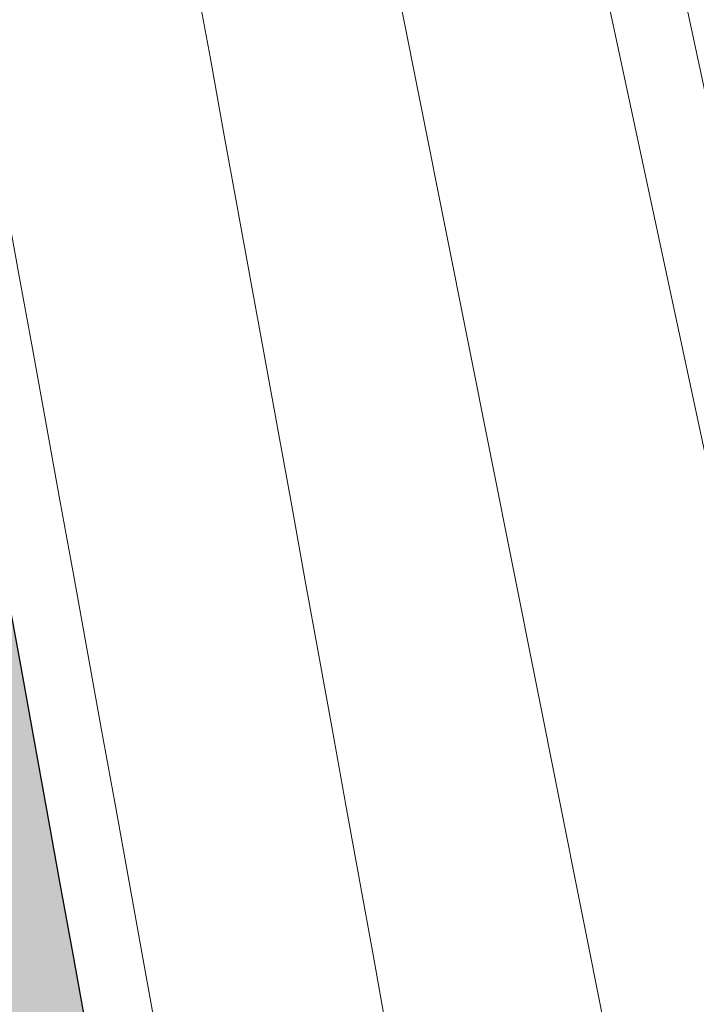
# Model space of a CAD drawing. Extents: x 98477 to 100410, y 398052 to 398969.
# Tile 328 of 374: x 98853.27 to 98857.74, y 398394.14 to 398400.65. Entities that reach past the tile are written whole.
import ezdxf

# ---------------------------------------------------------------- set-up
doc = ezdxf.new("R2010")
doc.units = 0
doc.linetypes.add('AL-NUTSTRACE', pattern=[17, 5, -3.5, 0, -3.5, 5])
for name, color, linetype, lineweight in [('N-GW-hoogtelijn laagte NAP +7.00', 100, 'AL-HOOGTELIJN +7.00', 18), ('N-GW-hoogtelijn laagte NAP +7.50', 90, 'AL-HOOGTELIJN +7.50', 18), ('N-GW-hoogtelijn laagte NAP +8.00', 80, 'AL-HOOGTELIJN +8.00', 18), ('N-GW-hoogtelijn laagte NAP +8.50', 70, 'AL-HOOGTELIJN +8.50', 18), ('N-KO-kantverharding', 2, 'Continuous', 25), ("N-VH-arcering 'MAT' grijs 251", 251, 'Continuous', 18), ('N-VH-arcering printbeton', 8, 'Continuous', 9), ('X-AL-hoogtelijn - Niv 1', 1, 'AL-HOOGTELIJN', 18), ('X-AL-nutstrace VERWERKT', 252, 'AL-NUTSTRACE', 18)]:
    doc.layers.add(name, color=color, linetype=linetype, lineweight=lineweight)
doc.layers.add('X-AL-contourlijnen', color=30, linetype='Continuous', plot=False)
doc.styles.get("Standard").update_dxf_attribs({"font": 'txt.shx'})
doc.linetypes.add('AL-HOOGTELIJN', pattern='A,10,-1.5,["H",Standard,S=0.9,R=0,X=-0.3,Y=-0.45],-1.5,30', length=43)
doc.linetypes.add('AL-HOOGTELIJN +7.00', pattern='A,7.5,-1.5,["+7.00",Standard,S=0.9,R=0,X=-0.3,Y=-0.45],-4.5,22.5', length=36)
doc.linetypes.add('AL-HOOGTELIJN +7.50', pattern='A,7.5,-1.5,["+7.50",Standard,S=0.9,R=0,X=-0.3,Y=-0.45],-4.5,22.5', length=36)
doc.linetypes.add('AL-HOOGTELIJN +8.00', pattern='A,7.5,-1.5,["+8.00",Standard,S=0.9,R=0,X=-0.3,Y=-0.45],-4.5,22.5', length=36)
doc.linetypes.add('AL-HOOGTELIJN +8.50', pattern='A,7.5,-1.5,["+8.50",Standard,S=0.9,R=0,X=-0.3,Y=-0.45],-4.5,22.5', length=36)

msp = doc.modelspace()

# ---------------------------------------------------------------- hatches: boundary and pattern name
at = {"layer": "N-VH-arcering 'MAT' grijs 251"}
h = msp.add_hatch(color=256, dxfattribs=at)
h.dxf.hatch_style = 1
edge = h.paths.add_edge_path()
edge.add_line((98801.70985258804, 398275.5025756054), (98759.07881222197, 398269.5111736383))
edge.add_arc((98758.55691309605, 398273.2246788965), 3.749999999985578, 188.0000000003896, 277.9999999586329, ccw=False)
edge.add_line((98754.84340783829, 398272.7027797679), (98754.7320693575, 398273.4949942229))
edge.add_arc((98759.43584268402, 398274.1560664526), 4.75000000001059, 98.00000000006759, 188.0000000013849, ccw=False)
edge.add_line((98758.77477045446, 398278.859839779), (98802.64364589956, 398285.0252081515))
edge.add_arc((98800.79960231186, 398298.1462600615), 13.24999999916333, 278.0000000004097, 315.3695932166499)
edge.add_arc((98814.32101528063, 398284.7981743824), 5.750000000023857, 97.99999999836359, 135.3695932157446, ccw=False)
edge.add_line((98813.52076995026, 398290.4922157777), (98817.94515990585, 398291.114023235))
edge.add_arc((98818.74540523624, 398285.4199818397), 5.750000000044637, 8.00000000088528, 97.99999999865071, ccw=False)
edge.add_line((98824.43944663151, 398286.2202271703), (98832.12180180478, 398231.5574297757))
edge.add_arc((98824.4472242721, 398230.4788382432), 7.74999999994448, -36.90337989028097, 8.000000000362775, ccw=False)
edge.add_line((98830.64450586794, 398225.8252159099), (98822.02531955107, 398214.3469478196))
edge.add_arc((98828.62242576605, 398209.3930917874), 8.249999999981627, 143.0966201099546, 188.000000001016)
edge.add_line((98820.45271419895, 398208.2449137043), (98820.95212056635, 398204.6914527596))
edge.add_line((98820.95212056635, 398204.6914527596), (98824.98814049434, 398175.9736787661))
edge.add_line((98824.98814049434, 398175.9736787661), (98826.34507822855, 398166.3185650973))
edge.add_arc((98829.56344945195, 398166.7708776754), 3.249999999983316, 187.9999999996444, 277.9999999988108)
edge.add_line((98830.01576203, 398163.552506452), (98845.49611657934, 398165.7281284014))
edge.add_line((98845.49611657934, 398165.7281284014), (98850.05134969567, 398166.3683246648))
edge.add_line((98850.05134969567, 398166.3683246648), (98871.26042709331, 398169.349066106))
edge.add_line((98871.26042709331, 398169.349066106), (98879.77673248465, 398170.5459547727))
edge.add_line((98879.77673248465, 398170.5459547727), (98895.91810200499, 398172.8144763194))
edge.add_line((98895.91810200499, 398172.8144763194), (98895.01347684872, 398179.2512187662))
edge.add_line((98895.01347684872, 398179.2512187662), (98835.84495974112, 398170.9356259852))
edge.add_arc((98835.18388751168, 398175.6393993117), 4.749999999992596, 188.0000000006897, 277.9999999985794, ccw=False)
edge.add_line((98830.48011418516, 398174.9783270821), (98825.97718274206, 398207.0183491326))
edge.add_arc((98833.65176027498, 398208.096940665), 7.750000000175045, 143.0966201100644, 188.0000000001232, ccw=False)
edge.add_line((98827.4544786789, 398212.7505629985), (98836.07366499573, 398224.2288310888))
edge.add_arc((98829.47655878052, 398229.1826871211), 8.250000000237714, 323.096620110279, 367.9999999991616)
edge.add_line((98837.64627034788, 398230.3308652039), (98837.34238794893, 398232.4931008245))
edge.add_line((98837.34238794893, 398232.4931008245), (98837.34238780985, 398232.493100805))
edge.add_line((98837.34238780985, 398232.493100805), (98829.68786739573, 398286.9578446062))
edge.add_arc((98835.38190879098, 398287.7580899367), 5.749999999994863, 97.99999999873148, 188.0000000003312, ccw=False)
edge.add_line((98834.58166346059, 398293.452131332), (98882.50500414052, 398300.1873176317))
edge.add_arc((98883.61838894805, 398292.2651730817), 8.000000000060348, 11.632034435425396, 97.9999999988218, ccw=False)
edge.add_line((98891.45409032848, 398293.8781776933), (98890.9995, 398296.0865))
edge.add_line((98890.9995, 398296.0865), (98889.023, 398305.688))
edge.add_line((98889.023, 398305.688), (98888.557, 398307.974))
edge.add_line((98888.557, 398307.974), (98887.38477368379, 398314.7597044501))
edge.add_arc((98879.50153614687, 398313.3978799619), 8.00000000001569, -82.00000000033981, 9.801079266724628, ccw=False)
edge.add_line((98880.6149209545, 398305.475735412), (98872.94460748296, 398304.3977431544))
edge.add_arc((98872.42270835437, 398308.1112484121), 3.749999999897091, 189.4265010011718, 278.00000000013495, ccw=False)
edge.add_arc((92946.7354543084, 397324.3039467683), 6003.049999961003, 9.42650100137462, 10.61166010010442)
edge.add_line((98847.1206531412, 398429.7738954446), (98842.31285519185, 398429.0982035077))
edge.add_arc((92946.7354539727, 397324.3039467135), 5998.200000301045, 9.428546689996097, 10.613773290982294, ccw=False)
edge.add_arc((98860.08948650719, 398306.4687901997), 3.840166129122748, -81.43407539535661, 6.657381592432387, ccw=False)
edge.add_line((98860.66146879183, 398302.6714605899), (98847.18483033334, 398300.7774425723))
edge.add_line((98847.18483033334, 398300.7774425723), (98842.62959721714, 398300.1372463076))
edge.add_line((98842.62959721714, 398300.1372463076), (98820.15051205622, 398296.9780169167))
edge.add_arc((98819.35026672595, 398302.672058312), 5.749999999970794, 187.9999999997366, 277.99999999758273, ccw=False)
edge.add_line((98813.65622533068, 398301.8718129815), (98812.30624625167, 398311.4774132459))
edge.add_line((98812.30624625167, 398311.4774132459), (98811.1093575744, 398319.9937186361))
edge.add_line((98811.1093575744, 398319.9937186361), (98809.24443803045, 398333.2633107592))
edge.add_line((98809.24443803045, 398333.2633107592), (98808.67382831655, 398337.3234098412))
edge.add_line((98808.67382831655, 398337.3234098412), (98807.71353391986, 398344.1562595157))
edge.add_line((98807.71353391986, 398344.1562595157), (98807.70657526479, 398344.2057729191))
edge.add_line((98807.70657526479, 398344.2057729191), (98811.66764753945, 398344.7624653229))
edge.add_line((98811.66764753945, 398344.7624653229), (98829.49247277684, 398347.2675811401))
edge.add_line((98829.49247277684, 398347.2675811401), (98831.96814294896, 398347.6155138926))
edge.add_line((98831.96814294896, 398347.6155138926), (98831.06351779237, 398354.0522563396))
edge.add_line((98831.06351779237, 398354.0522563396), (98828.58784762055, 398353.704323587))
edge.add_line((98828.58784762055, 398353.704323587), (98810.76302238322, 398351.1992077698))
edge.add_line((98810.76302238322, 398351.1992077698), (98806.80195010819, 398350.6425153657))
edge.add_line((98806.80195010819, 398350.6425153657), (98806.79499145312, 398350.6920287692))
edge.add_line((98806.79499145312, 398350.6920287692), (98805.14616655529, 398362.4240275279))
edge.add_line((98805.14616655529, 398362.4240275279), (98805.04836903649, 398363.119893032))
edge.add_line((98805.04836903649, 398363.119893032), (98803.99065346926, 398370.6459303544))
edge.add_line((98803.99065346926, 398370.6459303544), (98802.48758397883, 398381.3408254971))
edge.add_line((98802.48758397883, 398381.3408254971), (98801.4298684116, 398388.8668628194))
edge.add_line((98801.4298684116, 398388.8668628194), (98799.92679892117, 398399.561757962))
edge.add_line((98799.92679892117, 398399.561757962), (98798.86908335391, 398407.0877952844))
edge.add_line((98798.86908335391, 398407.0877952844), (98797.36601386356, 398417.7826904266))
edge.add_line((98797.36601386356, 398417.7826904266), (98796.79540414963, 398421.8427895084))
edge.add_line((98796.79540414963, 398421.8427895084), (98795.88382033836, 398428.3290453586))
edge.add_line((98795.88382033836, 398428.3290453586), (98795.87686168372, 398428.3785587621))
edge.add_line((98795.87686168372, 398428.3785587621), (98799.83793395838, 398428.9352511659))
edge.add_line((98799.83793395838, 398428.9352511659), (98817.66275919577, 398431.4403669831))
edge.add_line((98817.66275919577, 398431.4403669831), (98820.13842936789, 398431.7882997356))
edge.add_line((98820.13842936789, 398431.7882997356), (98819.2338042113, 398438.2250421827))
edge.add_line((98819.2338042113, 398438.2250421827), (98816.75813403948, 398437.87710943))
edge.add_line((98816.75813403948, 398437.87710943), (98798.93330880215, 398435.3719936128))
edge.add_line((98798.93330880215, 398435.3719936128), (98794.9722365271, 398434.8153012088))
edge.add_line((98794.9722365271, 398434.8153012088), (98794.96527787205, 398434.8648146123))
edge.add_line((98794.96527787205, 398434.8648146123), (98793.37870452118, 398446.1538705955))
edge.add_line((98793.37870452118, 398446.1538705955), (98792.73850825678, 398450.7091037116))
edge.add_line((98792.73850825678, 398450.7091037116), (98789.33816684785, 398474.9037900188))
edge.add_line((98789.33816684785, 398474.9037900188), (98783.89169246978, 398474.1383379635))
edge.add_line((98783.89169246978, 398474.1383379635), (98786.76317609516, 398453.7066703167))
edge.add_arc((98782.05940276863, 398453.0455980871), 4.750000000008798, -82.0000000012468, 7.999999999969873, ccw=False)
edge.add_line((98782.72047499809, 398448.3418247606), (98773.11487473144, 398446.9918456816))
edge.add_line((98773.11487473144, 398446.9918456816), (98764.5985693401, 398445.7949570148))
edge.add_line((98764.5985693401, 398445.7949570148), (98743.40683266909, 398442.8166526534))
edge.add_line((98743.40683266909, 398442.8166526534), (98734.89052727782, 398441.6197639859))
edge.add_line((98734.89052727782, 398441.6197639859), (98611.80020633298, 398424.3205475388))
edge.add_line((98611.80020633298, 398424.3205475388), (98607.65702311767, 398453.8008279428))
edge.add_arc((98611.6373665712, 398454.1216500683), 3.993251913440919, 101.39182936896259, 184.6081706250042, ccw=False)
edge.add_line((98610.84862924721, 398458.0362323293), (98611.83889731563, 398458.1754054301))
edge.add_line((98611.83889731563, 398458.1754054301), (98639.5664032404, 398462.0722522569))
edge.add_line((98639.5664032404, 398462.0722522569), (98641.54693937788, 398462.3505984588))
edge.add_line((98641.54693937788, 398462.3505984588), (98659.37176461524, 398464.8557142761))
edge.add_line((98659.37176461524, 398464.8557142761), (98661.84743478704, 398465.2036470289))
edge.add_line((98661.84743478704, 398465.2036470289), (98660.94280963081, 398471.6403894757))
edge.add_line((98660.94280963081, 398471.6403894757), (98649.90132066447, 398470.0886093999))
edge.add_line((98649.90132066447, 398470.0886093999), (98624.64948491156, 398466.5396953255))
edge.add_line((98624.64948491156, 398466.5396953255), (98622.66894877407, 398466.2613491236))
edge.add_line((98622.66894877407, 398466.2613491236), (98604.84412353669, 398463.7562333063))
edge.add_line((98604.84412353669, 398463.7562333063), (98602.86358739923, 398463.4778871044))
edge.add_line((98602.86358739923, 398463.4778871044), (98594.9414428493, 398462.3645022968))
edge.add_line((98594.9414428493, 398462.3645022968), (98576.27488975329, 398459.7410893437))
edge.add_line((98576.27488975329, 398459.7410893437), (98577.17951490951, 398453.3043468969))
edge.add_line((98577.17951490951, 398453.3043468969), (98578.1697829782, 398453.4435199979))
edge.add_line((98578.1697829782, 398453.4435199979), (98598.47059208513, 398456.2943364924))
edge.add_arc((98598.79151287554, 398452.3139562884), 3.993296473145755, 11.424909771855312, 94.60953932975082, ccw=False)
edge.add_line((98602.70568277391, 398453.1049624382), (98606.84886598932, 398423.6246820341))
edge.add_line((98606.84886598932, 398423.6246820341), (98548.81915716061, 398415.4691383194))
edge.add_arc((98548.15808493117, 398420.172911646), 4.750000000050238, 188.0000000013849, 277.99999999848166, ccw=False)
edge.add_line((98543.45431160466, 398419.5118394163), (98539.76818545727, 398445.7399897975))
edge.add_line((98539.76818545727, 398445.7399897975), (98538.97597100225, 398445.6286513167))
edge.add_line((98538.97597100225, 398445.6286513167), (98538.73241807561, 398447.361620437))
edge.add_line((98538.73241807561, 398447.361620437), (98534.77134580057, 398446.8049280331))
edge.add_line((98534.77134580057, 398446.8049280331), (98536.52992450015, 398434.2919904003))
edge.add_line((98536.52992450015, 398434.2919904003), (98537.17012076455, 398429.7367572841))
edge.add_line((98537.17012076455, 398429.7367572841), (98538.39484405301, 398421.0223982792))
edge.add_line((98538.39484405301, 398421.0223982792), (98539.03504031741, 398416.467165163))
edge.add_line((98539.03504031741, 398416.467165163), (98541.02521566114, 398402.30633178))
edge.add_line((98541.02521566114, 398402.30633178), (98541.66541192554, 398397.7510986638))
edge.add_line((98541.66541192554, 398397.7510986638), (98543.65558726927, 398383.5902652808))
edge.add_line((98543.65558726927, 398383.5902652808), (98544.29578353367, 398379.0350321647))
edge.add_line((98544.29578353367, 398379.0350321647), (98545.60401068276, 398369.7265123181))
edge.add_arc((98543.87104156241, 398369.4829593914), 1.750000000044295, -82.00000000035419, 7.99999999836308, ccw=False)
edge.add_line((98544.11459448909, 398367.7499902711), (98522.47723718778, 398364.7090580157))
edge.add_line((98522.47723718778, 398364.7090580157), (98523.21485462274, 398359.4606372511))
edge.add_line((98523.21485462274, 398359.4606372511), (98545.05026553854, 398362.5294041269))
edge.add_line((98545.05026553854, 398362.5294041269), (98549.60549865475, 398363.1696003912))
edge.add_line((98549.60549865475, 398363.1696003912), (98564.16243926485, 398365.2154449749))
edge.add_arc((98564.82351149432, 398360.5116716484), 4.749999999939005, 8.000000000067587, 97.99999999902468, ccw=False)
edge.add_line((98569.5272848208, 398361.172743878), (98576.49985717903, 398311.5603136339))
edge.add_arc((98571.7960838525, 398310.8992414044), 4.749999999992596, -82.0000000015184, 7.999999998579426, ccw=False)
edge.add_line((98572.45715608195, 398306.1954680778), (98563.84182388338, 398304.9846620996))
edge.add_line((98563.84182388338, 398304.9846620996), (98559.28659076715, 398304.3444658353))
edge.add_line((98559.28659076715, 398304.3444658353), (98541.0161448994, 398301.7767221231))
edge.add_line((98541.0161448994, 398301.7767221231), (98541.7537623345, 398296.5283013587))
edge.add_line((98541.7537623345, 398296.5283013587), (98553.88454617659, 398298.2331718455))
edge.add_arc((98554.12809910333, 398296.5002027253), 1.749999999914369, 7.999999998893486, 98.0000000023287, ccw=False)
edge.add_line((98555.86106822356, 398296.7437556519), (98557.35022040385, 398286.1478873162))
edge.add_line((98557.35022040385, 398286.1478873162), (98557.99041666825, 398281.5926542))
edge.add_line((98557.99041666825, 398281.5926542), (98560.13368242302, 398266.3425259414))
edge.add_line((98560.13368242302, 398266.3425259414), (98560.77387868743, 398261.7872928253))
edge.add_line((98560.77387868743, 398261.7872928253), (98562.9171444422, 398246.5371645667))
edge.add_line((98562.9171444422, 398246.5371645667), (98563.5573407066, 398241.9819314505))
edge.add_line((98563.5573407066, 398241.9819314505), (98565.70060646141, 398226.7318031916))
edge.add_line((98565.70060646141, 398226.7318031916), (98566.34080272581, 398222.1765700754))
edge.add_line((98566.34080272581, 398222.1765700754), (98567.56552601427, 398213.4622110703))
edge.add_line((98567.56552601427, 398213.4622110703), (98568.20572227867, 398208.9069779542))
edge.add_line((98568.20572227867, 398208.9069779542), (98576.53105717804, 398149.6691420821))
edge.add_line((98576.53105717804, 398149.6691420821), (98576.55610833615, 398149.4908938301))
edge.add_line((98576.55610833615, 398149.4908938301), (98535.4599834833, 398143.7152101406))
edge.add_line((98535.4599834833, 398143.7152101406), (98536.3465161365, 398137.4072025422))
edge.add_line((98536.3465161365, 398137.4072025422), (98537.33678420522, 398137.5463756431))
edge.add_line((98537.33678420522, 398137.5463756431), (98577.44264098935, 398143.1828862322))
edge.add_line((98577.44264098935, 398143.1828862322), (98578.76478544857, 398133.7753395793))
edge.add_line((98578.76478544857, 398133.7753395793), (98538.65892866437, 398128.1388289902))
edge.add_line((98538.65892866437, 398128.1388289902), (98537.66866059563, 398127.9996558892))
edge.add_line((98537.66866059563, 398127.9996558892), (98538.57328575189, 398121.5629134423))
edge.add_line((98538.57328575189, 398121.5629134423), (98579.66941060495, 398127.3385971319))
edge.add_line((98579.66941060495, 398127.3385971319), (98579.67636925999, 398127.2890837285))
edge.add_line((98579.67636925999, 398127.2890837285), (98580.7660946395, 398119.5352847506))
edge.add_line((98580.7660946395, 398119.5352847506), (98582.57534495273, 398106.6617998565))
edge.add_line((98582.57534495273, 398106.6617998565), (98583.06245080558, 398103.1958616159))
edge.add_line((98583.06245080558, 398103.1958616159), (98584.87170111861, 398090.3223767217))
edge.add_line((98584.87170111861, 398090.3223767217), (98585.35880697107, 398086.8564384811))
edge.add_line((98585.35880697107, 398086.8564384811), (98587.16805728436, 398073.9829535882))
edge.add_line((98587.16805728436, 398073.9829535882), (98588.14928671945, 398067.0011433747))
edge.add_arc((98585.92118356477, 398066.6880038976), 2.249999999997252, -71.05267843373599, 7.999999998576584, ccw=False)
edge.add_line((98586.6517556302, 398064.5599145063), (98587.08769329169, 398064.7095716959))
edge.add_line((98587.08769329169, 398064.7095716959), (98595.76511800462, 398067.6885274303))
edge.add_line((98595.76511800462, 398067.6885274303), (98596.09256923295, 398067.8009412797))
edge.add_arc((98595.36199716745, 398069.9290306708), 2.249999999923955, 187.9999999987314, 288.947321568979, ccw=False)
edge.add_line((98593.13389401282, 398069.6158911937), (98582.46560133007, 398145.5247379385))
edge.add_arc((98587.16937465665, 398146.1858101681), 4.750000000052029, 98.00000000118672, 187.9999999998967, ccw=False)
edge.add_line((98586.50830242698, 398150.8895834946), (98609.06670264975, 398154.0599598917))
edge.add_line((98609.06670264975, 398154.0599598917), (98621.30783352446, 398156.2004915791))
edge.add_line((98621.30783352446, 398156.2004915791), (98618.71337939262, 398174.6609919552))
edge.add_line((98618.71337939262, 398174.6609919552), (98600.88855415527, 398172.155876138))
edge.add_line((98600.88855415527, 398172.155876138), (98602.70587460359, 398159.2249692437))
edge.add_line((98602.70587460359, 398159.2249692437), (98585.67326382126, 398156.8311919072))
edge.add_arc((98585.08617653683, 398161.633146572), 4.837710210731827, 189.0296070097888, 276.97039299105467, ccw=False)
edge.add_line((98580.30841826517, 398160.8738930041), (98573.6350680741, 398208.3572469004))
edge.add_line((98573.6350680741, 398208.3572469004), (98572.71652560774, 398214.8930161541))
edge.add_line((98572.71652560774, 398214.8930161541), (98570.01656744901, 398234.1042166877))
edge.add_line((98570.01656744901, 398234.1042166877), (98569.09802498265, 398240.6399859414))
edge.add_line((98569.09802498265, 398240.6399859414), (98568.63179509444, 398243.9573839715))
edge.add_line((98568.63179509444, 398243.9573839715), (98568.16556520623, 398247.2747820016))
edge.add_arc((98572.86933853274, 398247.9358542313), 4.74999999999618, 98.00000000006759, 188.0000000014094, ccw=False)
edge.add_line((98572.20826630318, 398252.6396275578), (98597.85620928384, 398256.2442108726))
edge.add_line((98597.85620928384, 398256.2442108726), (98604.39197853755, 398257.1627533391))
edge.add_line((98604.39197853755, 398257.1627533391), (98619.64210679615, 398259.3060190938))
edge.add_line((98619.64210679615, 398259.3060190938), (98626.17787604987, 398260.2245615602))
edge.add_line((98626.17787604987, 398260.2245615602), (98639.44746817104, 398262.089481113))
edge.add_line((98639.44746817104, 398262.089481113), (98639.4969815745, 398262.096439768))
edge.add_line((98639.4969815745, 398262.096439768), (98640.05367397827, 398258.1353674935))
edge.add_line((98640.05367397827, 398258.1353674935), (98641.8629242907, 398245.2618825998))
edge.add_line((98641.8629242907, 398245.2618825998), (98642.14127049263, 398243.2813464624))
edge.add_line((98642.14127049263, 398243.2813464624), (98643.25465530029, 398235.3592019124))
edge.add_line((98643.25465530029, 398235.3592019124), (98644.5767997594, 398225.9516552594))
edge.add_line((98644.5767997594, 398225.9516552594), (98646.03811731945, 398215.5538405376))
edge.add_line((98646.03811731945, 398215.5538405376), (98646.38605007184, 398213.0781703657))
edge.add_line((98646.38605007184, 398213.0781703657), (98652.82279251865, 398213.9827955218))
edge.add_line((98652.82279251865, 398213.9827955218), (98652.47485976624, 398216.4584656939))
edge.add_line((98652.47485976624, 398216.4584656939), (98651.70940771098, 398221.904940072))
edge.add_line((98651.70940771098, 398221.904940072), (98651.43106150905, 398223.8854762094))
edge.add_line((98651.43106150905, 398223.8854762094), (98649.62181119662, 398236.758961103))
edge.add_line((98649.62181119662, 398236.758961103), (98649.34346499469, 398238.7394972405))
edge.add_line((98649.34346499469, 398238.7394972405), (98646.49041642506, 398259.0399926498))
edge.add_line((98646.49041642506, 398259.0399926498), (98645.93372402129, 398263.0010649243))
edge.add_line((98645.93372402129, 398263.0010649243), (98645.98323742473, 398263.0080235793))
edge.add_line((98645.98323742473, 398263.0080235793), (98654.39783815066, 398264.1906185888))
edge.add_line((98654.39783815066, 398264.1906185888), (98722.62535253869, 398273.7793704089))
edge.add_line((98722.62535253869, 398273.7793704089), (98731.14165792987, 398274.9762590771))
edge.add_line((98731.14165792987, 398274.9762590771), (98743.97026282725, 398276.7792019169))
edge.add_arc((98744.55735011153, 398271.9772472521), 4.837710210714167, 9.02960700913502, 96.9703929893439, ccw=False)
edge.add_line((98749.33510838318, 398272.73650082), (98750.7268393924, 398262.8338201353))
edge.add_line((98750.7268393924, 398262.8338201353), (98752.41029510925, 398263.0704144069))
edge.add_line((98752.41029510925, 398263.0704144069), (98756.96552822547, 398263.7106106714))
edge.add_line((98756.96552822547, 398263.7106106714), (98772.21565648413, 398265.8538764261))
edge.add_line((98772.21565648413, 398265.8538764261), (98776.77088960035, 398266.4940726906))
edge.add_line((98776.77088960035, 398266.4940726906), (98795.98209013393, 398269.1940308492))
edge.add_line((98795.98209013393, 398269.1940308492), (98800.53732325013, 398269.8342271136))
edge.add_line((98800.53732325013, 398269.8342271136), (98802.46834598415, 398270.1056146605))
edge.add_line((98802.46834598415, 398270.1056146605), (98801.70985258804, 398275.5025756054))
edge = h.paths.add_edge_path(flags=16)
edge.add_line((98744.0622075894, 398333.4636472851), (98751.98435213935, 398334.5770320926))
edge.add_line((98751.98435213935, 398334.5770320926), (98753.96600319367, 398334.8555349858))
edge.add_line((98753.96600319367, 398334.8555349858), (98764.36270300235, 398336.316695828))
edge.add_line((98764.36270300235, 398336.316695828), (98764.36270299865, 398336.3166958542))
edge.add_line((98764.36270299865, 398336.3166958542), (98766.34323913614, 398336.5950420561))
edge.add_line((98766.34323913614, 398336.5950420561), (98774.26538368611, 398337.7084268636))
edge.add_line((98774.26538368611, 398337.7084268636), (98774.24729118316, 398337.8371617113))
edge.add_line((98774.24729118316, 398337.8371617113), (98802.48973650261, 398341.8063785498))
edge.add_line((98802.48973650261, 398341.8063785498), (98803.0185942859, 398338.0433598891))
edge.add_line((98803.0185942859, 398338.0433598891), (98808.47417984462, 398299.2248515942))
edge.add_arc((98800.79960231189, 398298.1462600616), 7.750000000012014, -82.00000000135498, 8.000000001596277, ccw=False)
edge.add_line((98801.87819384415, 398290.4716825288), (98771.96746476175, 398286.2680036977))
edge.add_line((98771.96746476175, 398286.2680036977), (98767.41223164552, 398285.6278074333))
edge.add_line((98767.41223164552, 398285.6278074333), (98755.13290759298, 398283.9020609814))
edge.add_line((98755.13290759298, 398283.9020609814), (98746.61660220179, 398282.7051723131))
edge.add_line((98746.61660220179, 398282.7051723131), (98730.37620587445, 398280.4227334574))
edge.add_line((98730.37620587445, 398280.4227334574), (98721.85990048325, 398279.2258447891))
edge.add_line((98721.85990048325, 398279.2258447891), (98654.3282516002, 398269.7348904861))
edge.add_arc((98653.66717937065, 398274.4386638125), 4.749999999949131, 187.9999999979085, 277.9999999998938, ccw=False)
edge.add_line((98648.96340604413, 398273.7775915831), (98644.1340994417, 398308.1398935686))
edge.add_line((98644.1340994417, 398308.1398935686), (98642.93721077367, 398316.6561989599))
edge.add_line((98642.93721077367, 398316.6561989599), (98640.29988051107, 398335.4217788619))
edge.add_line((98640.29988051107, 398335.4217788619), (98638.12129075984, 398335.1155980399))
edge.add_line((98638.12129075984, 398335.1155980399), (98637.23004949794, 398334.990342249))
edge.add_line((98637.23004949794, 398334.990342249), (98635.05145974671, 398334.6841614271))
edge.add_line((98635.05145974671, 398334.6841614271), (98635.74036659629, 398329.7823344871))
edge.add_line((98635.74036659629, 398329.7823344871), (98636.93725526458, 398321.266029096))
edge.add_line((98636.93725526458, 398321.266029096), (98638.384655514, 398310.967241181))
edge.add_line((98638.384655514, 398310.967241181), (98639.02485177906, 398306.4120080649))
edge.add_line((98639.02485177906, 398306.4120080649), (98641.16811753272, 398291.1618798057))
edge.add_line((98641.16811753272, 398291.1618798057), (98642.36500620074, 398282.6455744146))
edge.add_line((98642.36500620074, 398282.6455744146), (98643.71498527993, 398273.0399741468))
edge.add_arc((98639.01121195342, 398272.3789019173), 4.749999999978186, -82.00000000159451, 7.999999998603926, ccw=False)
edge.add_line((98639.67228418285, 398267.6751285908), (98619.32227537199, 398264.8151213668))
edge.add_line((98619.32227537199, 398264.8151213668), (98614.27190822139, 398264.1053385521))
edge.add_line((98614.27190822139, 398264.1053385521), (98593.92189940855, 398261.2453313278))
edge.add_arc((98593.26082717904, 398265.9491046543), 4.750000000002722, 188.0000000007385, 277.9999999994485, ccw=False)
edge.add_line((98588.55705385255, 398265.2880324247), (98581.77932383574, 398313.5140873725))
edge.add_line((98581.77932383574, 398313.5140873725), (98580.58243516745, 398322.0303927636))
edge.add_line((98580.58243516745, 398322.0303927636), (98575.23122943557, 398360.1062000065))
edge.add_line((98575.23122943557, 398360.1062000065), (98574.59103317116, 398364.6614331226))
edge.add_line((98574.59103317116, 398364.6614331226), (98572.66348572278, 398378.3766458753))
edge.add_line((98572.66348572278, 398378.3766458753), (98571.18825085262, 398388.8734874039))
edge.add_line((98571.18825085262, 398388.8734874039), (98568.51612731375, 398407.8866343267))
edge.add_arc((98573.21990064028, 398408.5477065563), 4.750000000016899, 97.9999999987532, 188.0000000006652, ccw=False)
edge.add_line((98572.55882841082, 398413.2514798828), (98607.11918401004, 398418.1086211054))
edge.add_line((98607.11918401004, 398418.1086211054), (98607.61431804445, 398418.1782076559))
edge.add_line((98607.61431804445, 398418.1782076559), (98611.58353488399, 398389.9357623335))
edge.add_line((98611.58353488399, 398389.9357623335), (98611.454800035, 398389.9176698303))
edge.add_line((98611.454800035, 398389.9176698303), (98613.2640503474, 398377.0441849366))
edge.add_line((98613.2640503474, 398377.0441849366), (98613.33363689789, 398376.5490509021))
edge.add_line((98613.33363689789, 398376.5490509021), (98626.20712179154, 398378.3583012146))
edge.add_line((98626.20712179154, 398378.3583012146), (98628.18765792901, 398378.6366474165))
edge.add_line((98628.18765792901, 398378.6366474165), (98636.10980247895, 398379.7500322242))
edge.add_line((98636.10980247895, 398379.7500322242), (98648.36932117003, 398381.4729952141))
edge.add_line((98648.36932117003, 398381.4729952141), (98647.4646960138, 398387.9097376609))
edge.add_line((98647.4646960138, 398387.9097376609), (98634.59121112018, 398386.1004873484))
edge.add_line((98634.59121112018, 398386.1004873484), (98632.49184281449, 398385.8054403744))
edge.add_line((98632.49184281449, 398385.8054403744), (98619.73719008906, 398384.0128908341))
edge.add_line((98619.73719008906, 398384.0128908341), (98617.50908693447, 398383.6997513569))
edge.add_line((98617.50908693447, 398383.6997513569), (98612.56565838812, 398418.8740731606))
edge.add_line((98612.56565838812, 398418.8740731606), (98613.06079242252, 398418.943659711))
edge.add_line((98613.06079242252, 398418.943659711), (98667.57504960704, 398426.6051389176))
edge.add_line((98667.57504960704, 398426.6051389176), (98722.08930679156, 398434.2666181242))
edge.add_line((98722.08930679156, 398434.2666181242), (98726.14940587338, 398434.8372278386))
edge.add_line((98726.14940587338, 398434.8372278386), (98759.42241298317, 398439.51344403))
edge.add_line((98759.42241298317, 398439.51344403), (98763.48251206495, 398440.084053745))
edge.add_line((98763.48251206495, 398440.084053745), (98783.48592705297, 398442.8953503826))
edge.add_arc((98784.14699928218, 398438.191577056), 4.750000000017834, 8.000000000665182, 97.99999999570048, ccw=False)
edge.add_line((98788.85077260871, 398438.8526492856), (98795.6145853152, 398390.7256211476))
edge.add_arc((98790.91081198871, 398390.064548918), 4.749999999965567, -82.00000000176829, 8.000000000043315, ccw=False)
edge.add_line((98791.57188421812, 398385.3607755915), (98787.36324492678, 398384.7692899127))
edge.add_line((98787.36324492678, 398384.7692899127), (98774.48976003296, 398382.9600396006))
edge.add_line((98774.48976003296, 398382.9600396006), (98766.12199485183, 398381.7840268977))
edge.add_line((98766.12199485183, 398381.7840268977), (98766.07248144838, 398381.7770682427))
edge.add_line((98766.07248144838, 398381.7770682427), (98764.94517930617, 398389.7982395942))
edge.add_line((98764.94517930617, 398389.7982395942), (98762.09213076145, 398410.0987350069))
edge.add_line((98762.09213076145, 398410.0987350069), (98761.95295766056, 398411.0890030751))
edge.add_line((98761.95295766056, 398411.0890030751), (98755.5162152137, 398410.1843779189))
edge.add_line((98755.5162152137, 398410.1843779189), (98755.65538831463, 398409.1941098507))
edge.add_line((98755.65538831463, 398409.1941098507), (98758.50843688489, 398388.893614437))
edge.add_line((98758.50843688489, 398388.893614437), (98759.63573900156, 398380.8724430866))
edge.add_line((98759.63573900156, 398380.8724430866), (98759.5862255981, 398380.8654844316))
edge.add_line((98759.5862255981, 398380.8654844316), (98748.79230364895, 398379.3484976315))
edge.add_line((98748.79230364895, 398379.3484976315), (98744.23707053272, 398378.7083013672))
edge.add_line((98744.23707053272, 398378.7083013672), (98741.31577972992, 398378.2977407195))
edge.add_line((98741.31577972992, 398378.2977407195), (98735.86930535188, 398377.532288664))
edge.add_line((98735.86930535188, 398377.532288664), (98732.94801454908, 398377.1217280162))
edge.add_line((98732.94801454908, 398377.1217280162), (98728.39278143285, 398376.4815317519))
edge.add_line((98728.39278143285, 398376.4815317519), (98718.31915239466, 398375.0657755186))
edge.add_arc((98720.44154218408, 398359.9641874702), 15.25000000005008, 97.9999999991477, 128.0000000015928)
edge.add_line((98711.052704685, 398371.9813514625), (98707.24934533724, 398369.0098414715))
edge.add_line((98707.24934533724, 398369.0098414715), (98710.51235115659, 398364.8333844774))
edge.add_line((98710.51235115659, 398364.8333844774), (98713.62044188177, 398367.261691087))
edge.add_arc((98721.25410813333, 398357.3241039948), 12.53110121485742, 99.37790491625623, 127.53006232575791, ccw=False)
edge.add_line((98719.21222162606, 398369.6877279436), (98728.55711414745, 398371.001066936))
edge.add_line((98728.55711414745, 398371.001066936), (98733.11234726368, 398371.6412632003))
edge.add_line((98733.11234726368, 398371.6412632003), (98743.90626921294, 398373.1582500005))
edge.add_line((98743.90626921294, 398373.1582500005), (98752.42257460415, 398374.3551386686))
edge.add_line((98752.42257460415, 398374.3551386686), (98763.21649655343, 398375.8721254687))
edge.add_line((98763.21649655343, 398375.8721254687), (98767.77172966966, 398376.512321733))
edge.add_line((98767.77172966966, 398376.512321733), (98793.32064568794, 398380.102987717))
edge.add_arc((98793.7681908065, 398376.2908113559), 3.838357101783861, 9.304190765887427, 96.69580920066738, ccw=False)
edge.add_line((98797.55605007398, 398376.9113815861), (98799.60189465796, 398362.3544409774))
edge.add_line((98799.60189465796, 398362.3544409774), (98801.64078058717, 398347.8470137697))
edge.add_line((98801.64078058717, 398347.8470137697), (98801.71036713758, 398347.3518797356))
edge.add_line((98801.71036713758, 398347.3518797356), (98773.46792181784, 398343.3826628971))
edge.add_line((98773.46792181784, 398343.3826628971), (98773.36075853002, 398344.1451693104))
edge.add_line((98773.36075853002, 398344.1451693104), (98770.8850883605, 398343.7972365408))
edge.add_line((98770.8850883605, 398343.7972365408), (98758.01160346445, 398341.9879862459))
edge.add_line((98758.01160346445, 398341.9879862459), (98756.03106732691, 398341.7096400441))
edge.add_line((98756.03106732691, 398341.7096400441), (98743.15758242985, 398339.900389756))
edge.add_line((98743.15758242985, 398339.900389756), (98743.15758243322, 398339.9003897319))
edge.add_line((98743.15758243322, 398339.9003897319), (98742.16731436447, 398339.761216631))
edge.add_line((98742.16731436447, 398339.761216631), (98743.07193952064, 398333.3244741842))
edge.add_line((98743.07193952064, 398333.3244741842), (98744.0622075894, 398333.4636472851))
edge = h.paths.add_edge_path(flags=16)
edge.add_line((98545.99047331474, 398402.9031704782), (98545.73996173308, 398404.6856530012))
edge.add_arc((98550.44373505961, 398405.3467252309), 4.750000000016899, 98.00000000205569, 188.0000000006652, ccw=False)
edge.add_line((98549.78266282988, 398410.0504985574), (98557.70480737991, 398411.1638833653))
edge.add_arc((98558.36587960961, 398406.4601100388), 4.750000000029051, 8.000000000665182, 98.00000000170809, ccw=False)
edge.add_line((98563.06965293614, 398407.1211822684), (98563.35495779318, 398405.0911327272))
edge.add_line((98563.35495779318, 398405.0911327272), (98565.09462155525, 398392.7127818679))
edge.add_line((98565.09462155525, 398392.7127818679), (98565.44255430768, 398390.237111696))
edge.add_line((98565.44255430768, 398390.237111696), (98567.18221806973, 398377.8587608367))
edge.add_line((98567.18221806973, 398377.8587608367), (98567.46752292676, 398375.8287112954))
edge.add_arc((98562.76374960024, 398375.1676390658), 4.749999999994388, -82.00000000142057, 7.9999999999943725, ccw=False)
edge.add_line((98563.42482182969, 398370.4638657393), (98555.50267727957, 398369.3504809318))
edge.add_arc((98554.84160505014, 398374.0542542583), 4.749999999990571, 187.9999999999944, 277.99999999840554, ccw=False)
edge.add_line((98550.13783172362, 398373.3931820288), (98549.88732014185, 398375.1756645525))
edge.add_line((98549.88732014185, 398375.1756645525), (98548.07806982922, 398388.0491494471))
edge.add_line((98548.07806982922, 398388.0491494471), (98547.79972362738, 398390.0296855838))
edge.add_line((98547.79972362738, 398390.0296855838), (98545.99047331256, 398402.9031704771))
edge = h.paths.add_edge_path(flags=16)
edge.add_line((98580.97427237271, 398279.7231952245), (98580.69592617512, 398281.7037313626))
edge.add_line((98580.69592617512, 398281.7037313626), (98579.23460861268, 398292.1015460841))
edge.add_line((98579.23460861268, 398292.1015460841), (98578.55961907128, 398296.9043462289))
edge.add_arc((98573.85584574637, 398296.2432739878), 4.750000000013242, 8.000000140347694, 98.00000000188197)
edge.add_line((98573.19477351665, 398300.9470473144), (98565.5697093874, 398299.8754144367))
edge.add_arc((98566.23078161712, 398295.1716411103), 4.749999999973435, 98.00000000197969, 186.1903587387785)
edge.add_line((98561.5084782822, 398294.6594387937), (98561.50613232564, 398294.659109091))
edge.add_line((98561.50613232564, 398294.659109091), (98563.66331539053, 398279.3099540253))
edge.add_line((98563.66331539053, 398279.3099540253), (98563.94166159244, 398277.329417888))
edge.add_line((98563.94166159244, 398277.329417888), (98566.09884465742, 398261.9802628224))
edge.add_line((98566.09884465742, 398261.9802628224), (98566.10119061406, 398261.980592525))
edge.add_arc((98570.78174201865, 398262.7898752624), 4.749999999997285, 189.8096412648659, 277.9999999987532)
edge.add_line((98571.4428142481, 398258.0861019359), (98579.06787837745, 398259.1577348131))
edge.add_arc((98578.406806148, 398263.8615081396), 4.749999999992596, 277.9999999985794, 367.9999999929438)
edge.add_line((98583.11057947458, 398264.5225803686), (98582.43558993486, 398269.325380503))
edge.add_line((98582.43558993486, 398269.325380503), (98580.97427237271, 398279.7231952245))
edge = h.paths.add_edge_path(flags=16)
edge.add_line((98615.08128089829, 398162.7819088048), (98614.48868373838, 398166.998456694))
edge.add_arc((98612.75571461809, 398166.7549037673), 1.749999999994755, 8.000000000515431, 98.00000000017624)
edge.add_line((98612.51216169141, 398168.4878728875), (98608.55108941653, 398167.9311804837))
edge.add_arc((98608.79464234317, 398166.1982113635), 1.749999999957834, 97.99999999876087, 188.000000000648)
edge.add_line((98607.06167322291, 398165.9546584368), (98607.65427038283, 398161.7381105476))
edge.add_arc((98609.38723950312, 398161.9816634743), 1.749999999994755, 188.0000000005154, 277.999999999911)
edge.add_line((98609.6307924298, 398160.248694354), (98613.59186470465, 398160.8053867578))
edge.add_arc((98613.348311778, 398162.5383558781), 1.749999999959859, 277.9999999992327, 368.0000000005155)
at = {"layer": 'N-VH-arcering printbeton'}
h = msp.add_hatch(dxfattribs=at)
h.set_pattern_fill('CS-PRINTBETON', color=256)
h.set_pattern_definition([(45, (0, 0), (-0.3535533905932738, 0.3535533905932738), []), (45, (0.35, 0), (-0.3535533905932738, 0.3535533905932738), [0.5000000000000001, -0.2])])
edge = h.paths.add_edge_path()
edge.add_line((98810.2397897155, 398338.7552844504), (98834.00622336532, 398342.0954388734))
edge.add_line((98834.00622336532, 398342.0954388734), (98831.50110754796, 398359.9202641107))
edge.add_line((98831.50110754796, 398359.9202641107), (98807.73467389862, 398356.5801096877))
edge.add_line((98807.73467389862, 398356.5801096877), (98798.4100761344, 398422.9280702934))
edge.add_line((98798.4100761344, 398422.9280702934), (98822.1765097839, 398426.2682247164))
edge.add_line((98822.1765097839, 398426.2682247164), (98819.67139396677, 398444.0930499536))
edge.add_line((98819.67139396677, 398444.0930499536), (98795.90496031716, 398440.7528955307))
edge.add_line((98795.90496031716, 398440.7528955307), (98791.07113596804, 398475.1473429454))
edge.add_line((98791.07113596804, 398475.1473429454), (98789.33816684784, 398474.9037900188))
edge.add_line((98789.33816684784, 398474.9037900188), (98792.73850825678, 398450.7091037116))
edge.add_line((98792.73850825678, 398450.7091037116), (98793.37870452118, 398446.1538705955))
edge.add_line((98793.37870452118, 398446.1538705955), (98794.9722365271, 398434.8153012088))
edge.add_line((98794.9722365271, 398434.8153012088), (98796.72501100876, 398435.0616375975))
edge.add_line((98796.72501100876, 398435.0616375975), (98796.08063955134, 398439.6465787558))
edge.add_line((98796.08063955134, 398439.6465787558), (98798.28893734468, 398439.956934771))
edge.add_line((98798.28893734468, 398439.956934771), (98798.23744329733, 398440.3233339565))
edge.add_line((98798.23744329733, 398440.3233339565), (98816.06226853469, 398442.8284497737))
edge.add_line((98816.06226853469, 398442.8284497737), (98816.11376258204, 398442.4620505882))
edge.add_line((98816.11376258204, 398442.4620505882), (98818.22303356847, 398442.7584892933))
edge.add_line((98818.22303356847, 398442.7584892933), (98818.86740502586, 398438.1735481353))
edge.add_line((98818.86740502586, 398438.1735481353), (98819.2338042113, 398438.2250421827))
edge.add_line((98819.2338042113, 398438.2250421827), (98820.13842936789, 398431.7882997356))
edge.add_line((98820.13842936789, 398431.7882997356), (98819.77203018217, 398431.7368056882))
edge.add_line((98819.77203018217, 398431.7368056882), (98820.41640163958, 398427.15186453))
edge.add_line((98820.41640163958, 398427.15186453), (98818.30713065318, 398426.8554258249))
edge.add_line((98818.30713065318, 398426.8554258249), (98818.35862470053, 398426.4890266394))
edge.add_line((98818.35862470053, 398426.4890266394), (98800.53379946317, 398423.9839108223))
edge.add_line((98800.53379946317, 398423.9839108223), (98800.48230541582, 398424.3503100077))
edge.add_line((98800.48230541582, 398424.3503100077), (98798.27400762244, 398424.0399539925))
edge.add_line((98798.27400762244, 398424.0399539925), (98797.629636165, 398428.6248951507))
edge.add_line((98797.629636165, 398428.6248951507), (98795.87686168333, 398428.378558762))
edge.add_line((98795.87686168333, 398428.378558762), (98796.79540414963, 398421.8427895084))
edge.add_line((98796.79540414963, 398421.8427895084), (98797.36601386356, 398417.7826904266))
edge.add_line((98797.36601386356, 398417.7826904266), (98798.86908335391, 398407.0877952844))
edge.add_line((98798.86908335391, 398407.0877952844), (98799.92679892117, 398399.561757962))
edge.add_line((98799.92679892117, 398399.561757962), (98801.4298684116, 398388.8668628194))
edge.add_line((98801.4298684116, 398388.8668628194), (98802.48758397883, 398381.3408254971))
edge.add_line((98802.48758397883, 398381.3408254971), (98803.99065346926, 398370.6459303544))
edge.add_line((98803.99065346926, 398370.6459303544), (98805.04836903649, 398363.119893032))
edge.add_line((98805.04836903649, 398363.119893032), (98805.14616655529, 398362.4240275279))
edge.add_line((98805.14616655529, 398362.4240275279), (98806.80195010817, 398350.6425153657))
edge.add_line((98806.80195010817, 398350.6425153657), (98808.55472458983, 398350.8888517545))
edge.add_line((98808.55472458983, 398350.8888517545), (98807.9103531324, 398355.4737929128))
edge.add_line((98807.9103531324, 398355.4737929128), (98810.11865092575, 398355.784148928))
edge.add_line((98810.11865092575, 398355.784148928), (98810.0671568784, 398356.1505481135))
edge.add_line((98810.0671568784, 398356.1505481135), (98827.89198211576, 398358.6556639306))
edge.add_line((98827.89198211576, 398358.6556639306), (98827.94347616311, 398358.2892647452))
edge.add_line((98827.94347616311, 398358.2892647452), (98830.05274714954, 398358.5857034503))
edge.add_line((98830.05274714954, 398358.5857034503), (98830.69711860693, 398354.0007622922))
edge.add_line((98830.69711860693, 398354.0007622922), (98831.06351779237, 398354.0522563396))
edge.add_line((98831.06351779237, 398354.0522563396), (98831.96814294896, 398347.6155138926))
edge.add_line((98831.96814294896, 398347.6155138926), (98831.60174376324, 398347.5640198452))
edge.add_line((98831.60174376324, 398347.5640198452), (98832.24611522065, 398342.979078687))
edge.add_line((98832.24611522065, 398342.979078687), (98830.13684423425, 398342.6826399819))
edge.add_line((98830.13684423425, 398342.6826399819), (98830.1883382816, 398342.3162407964))
edge.add_line((98830.1883382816, 398342.3162407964), (98812.36351304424, 398339.8111249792))
edge.add_line((98812.36351304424, 398339.8111249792), (98812.31201899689, 398340.1775241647))
edge.add_line((98812.31201899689, 398340.1775241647), (98810.10372120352, 398339.8671681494))
edge.add_line((98810.10372120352, 398339.8671681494), (98809.45934974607, 398344.4521093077))
edge.add_line((98809.45934974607, 398344.4521093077), (98807.70657526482, 398344.2057729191))
edge.add_line((98807.70657526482, 398344.2057729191), (98808.67382831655, 398337.3234098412))
edge.add_line((98808.67382831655, 398337.3234098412), (98809.24443803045, 398333.2633107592))
edge.add_line((98809.24443803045, 398333.2633107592), (98811.1093575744, 398319.9937186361))
edge.add_line((98811.1093575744, 398319.9937186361), (98812.30624625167, 398311.4774132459))
edge.add_line((98812.30624625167, 398311.4774132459), (98813.65622533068, 398301.8718129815))
edge.add_arc((98819.35026672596, 398302.672058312), 5.750000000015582, 187.9999999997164, 232.0792098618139)
edge.add_line((98815.81648069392, 398298.1361067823), (98842.56429254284, 398301.8952665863))
edge.add_line((98842.56429254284, 398301.8952665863), (98842.80784546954, 398300.1622974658))
edge.add_line((98842.80784546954, 398300.1622974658), (98847.00658208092, 398300.7523914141))
edge.add_line((98847.00658208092, 398300.7523914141), (98846.76302915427, 398302.4853605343))
edge.add_line((98846.76302915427, 398302.4853605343), (98863.57062722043, 398304.8475143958))
edge.add_arc((98860.57991485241, 398306.3897293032), 3.364934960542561, 332.7212867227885, 368.9632308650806)
edge.add_line((98863.9037590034, 398306.9139881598), (98821.6091490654, 398300.9698683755))
edge.add_arc((98820.77411045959, 398306.9114767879), 5.999999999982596, 188.0000000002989, 278.00000000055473, ccw=False)
edge.add_line((98814.83250204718, 398306.0764381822), (98810.2397897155, 398338.7552844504))

# ---------------------------------------------------------------- linework, layer by layer
at = {"layer": 'N-GW-hoogtelijn laagte NAP +7.00', "flags": 128}
msp.add_lwpolyline([(98875.54389542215, 398309.8626784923, -0.4829570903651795), (98873.27351120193, 398312.0214968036), (98873.34397187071, 398312.8087899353, 0.06405136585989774), (98873.03325204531, 398320.840279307, 0.001660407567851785), (98866.28397342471, 398360.1782535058, 0.009377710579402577), (98865.56827119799, 398363.8600911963), (98846.82459123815, 398451.4783760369, 0.1597500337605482), (98840.55078666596, 398462.2459258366, 0.1016446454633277), (98829.05146029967, 398468.8882882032, 0.02919274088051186), (98789.9569257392, 398479.4075279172, 0.06518220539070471), (98739.21066504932, 398483.1847966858, 0.275380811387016), (98722.2329849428, 398471.7353972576, 0.1016601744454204), (98715.65430059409, 398444.5475642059, -0.3640048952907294), (98714.79407860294, 398443.5920732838), (98702.26352589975, 398441.8310189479, -0.2786666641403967), (98701.31241671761, 398442.2375406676, 0.0622131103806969), (98698.02592790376, 398445.7823547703, -0.06515955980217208), (98686.16676059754, 398458.177172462, 0.3191158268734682), (98607.00133428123, 398478.1420053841, 0.01656986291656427), (98567.19940459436, 398460.9202373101, -0.04774426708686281), (98543.76376878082, 398452.4694179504, -0.4471237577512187), (98538.81049240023, 398455.7877134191), (98538.77157129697, 398456.0646514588, -0.3662210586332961), (98541.52683640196, 398460.4352695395, -0.01184444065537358), (98543.80148843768, 398461.0955837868, 0.1021862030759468), (98564.5271849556, 398471.428843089, -0.007776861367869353), (98568.45022129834, 398474.4149731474, -0.1971723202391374), (98685.16524525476, 398503.6848317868, 0.09558840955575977), (98691.69392078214, 398503.9916476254, -0.09457663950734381), (98695.81345694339, 398504.1935260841), (98730.27893421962, 398499.3497191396, -0.06878929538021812), (98733.96685054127, 398498.3012568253, 0.06878929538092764), (98740.8158379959, 398496.3541125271), (98838.96490488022, 398482.5601607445, -0.314939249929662), (98843.1584131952, 398478.6547762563), (98876.82293868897, 398321.2882404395, -0.03679526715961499), (98877.22496541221, 398318.3762194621), (98877.62984016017, 398312.022161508, -0.3921267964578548), (98875.91223416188, 398309.9144451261), (98875.54389542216, 398309.8626784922)], format="xyb", dxfattribs=at)
at = {"layer": 'N-GW-hoogtelijn laagte NAP +7.50', "flags": 128}
msp.add_lwpolyline([(98876.99456276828, 398308.5518151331), (98873.98160019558, 398308.1283708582, -0.4060056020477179), (98871.731321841, 398309.7750154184, -0.0643362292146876), (98871.68105717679, 398311.0554497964), (98871.84994335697, 398312.9425015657, 0.06405136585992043), (98871.55401971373, 398320.5915390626, 0.002830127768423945), (98859.89616756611, 398387.5980635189, 0.008207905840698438), (98858.94520722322, 398392.4297822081), (98846.74918294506, 398449.4407177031, 0.1308955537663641), (98842.07688882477, 398458.6146929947, 0.1302823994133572), (98828.5778801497, 398467.4650096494, 0.02919274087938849), (98789.65234213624, 398477.9387771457, 0.06518220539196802), (98739.29444568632, 398481.6871382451, 0.2753808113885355), (98723.5900915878, 398471.0964437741, 0.1062632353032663), (98717.12159315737, 398443.2571807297, -0.3691707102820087), (98716.26090351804, 398442.2834807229), (98701.55111255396, 398440.2161544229, -0.2914088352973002), (98700.57339859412, 398440.6615837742, 0.07405255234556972), (98697.06083061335, 398444.6340572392, -0.044002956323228), (98684.65736553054, 398457.0742920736, 0.3231011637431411), (98607.5510594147, 398476.7463685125, 0.01656986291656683), (98567.84034881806, 398459.5640697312, -0.05399417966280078), (98540.93147037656, 398450.2382428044, 0.3892126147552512), (98539.39857557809, 398448.010635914), (98539.72563070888, 398445.6835177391)], format="xyb", dxfattribs=at)
at = {"layer": 'N-GW-hoogtelijn laagte NAP +8.00'}
msp.add_lwpolyline([(98846.5620272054, 398447.0414527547), (98857.71109176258, 398391.1225138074, -0.004676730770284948), (98858.23398357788, 398388.3656874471, -0.003034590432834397), (98870.71410151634, 398316.5333743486, -0.414311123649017), (98869.07130705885, 398314.2303565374), (98868.08531929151, 398314.0655473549, 0.005437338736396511), (98845.1601337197, 398442.605583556, 0.2719762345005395), (98827.15713969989, 398463.1951739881, 0.02426635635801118), (98795.29963220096, 398472.1044064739, -0.07625381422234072), (98792.33837530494, 398473.2747655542, -0.9993441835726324), (98793.84963754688, 398475.8663061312, 0.07631980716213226), (98795.96652116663, 398475.0293439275, -0.02426635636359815), (98828.10429999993, 398466.0417310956, -0.166682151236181), (98843.57883097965, 398454.2402051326, -0.09834711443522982)], format="xyb", close=True, dxfattribs=at)
at = {"layer": 'N-GW-hoogtelijn laagte NAP +8.50', "flags": 128}
msp.add_lwpolyline([(98869.23889174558, 398316.260615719, 0.005355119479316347), (98846.63388020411, 398442.8849959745, 0.2719762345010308), (98827.63071984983, 398464.6184525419, 0.02426635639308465), (98795.63307664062, 398473.5668752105, -0.07625381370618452), (98793.0948564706, 398474.5700401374)], format="xyb", dxfattribs=at)
at = {"layer": 'N-KO-kantverharding', "flags": 128}
msp.add_lwpolyline([(98868.72334643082, 398307.4970649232, 0.00517127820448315), (98847.1206531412, 398429.7738954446), (98842.31285519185, 398429.0982035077, -0.005171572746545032), (98863.90375900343, 398306.9139881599, -0.4044904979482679)], format="xyb", dxfattribs=at)
at = {"layer": 'X-AL-contourlijnen', "flags": 128}
msp.add_lwpolyline([(98868.72334643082, 398307.4970649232, 0.005171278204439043), (98847.1206531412, 398429.7738954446), (98842.31285519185, 398429.0982035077, -0.005171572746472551), (98863.90375900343, 398306.9139881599, -0.4044904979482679)], format="xyb", dxfattribs=at)
at = {"layer": 'X-AL-hoogtelijn - Niv 1', "flags": 128}
for points in [[(98841.72499313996, 398429.5204986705, -0.005172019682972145), (98863.32651512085, 398307.337775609), (98821.53956251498, 398301.4650024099, -0.4142135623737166), (98815.32763608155, 398306.1460247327), (98810.80451030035, 398338.3297369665), (98834.57094395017, 398341.6698913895), (98831.92665503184, 398360.4849846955), (98808.16022138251, 398357.1448302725), (98798.97479671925, 398422.5025228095), (98822.74123036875, 398425.8426772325), (98820.09694145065, 398444.6577705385), (98796.33050780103, 398441.3176161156), (98792.11984222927, 398471.2780584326, -0.02593254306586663), (98826.0615638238, 398461.9781910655, -0.2725599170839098), (98844.44957505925, 398440.9840260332, -0.000457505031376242), (98846.48324515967, 398430.1892273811)], [(98841.60741529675, 398429.6049569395, -0.005172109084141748), (98863.21106113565, 398307.4225323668), (98821.52564520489, 398301.5640292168, -0.4142135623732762), (98815.42666288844, 398306.1599420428), (98810.91745441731, 398338.2446274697), (98834.68388806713, 398341.5847818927), (98832.01176452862, 398360.5979288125), (98808.24533087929, 398357.2577743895), (98799.08774083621, 398422.4174133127), (98822.8541744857, 398425.7575677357), (98820.18205094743, 398444.7707146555), (98796.41561729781, 398441.4305602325), (98792.23887995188, 398471.1495906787, -0.02582657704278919), (98826.03017502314, 398461.8832450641, -0.272559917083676), (98844.35132076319, 398440.96542245, -0.0004531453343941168), (98846.36567111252, 398430.2736861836)]]:
    msp.add_lwpolyline(points, format="xyb", close=True, dxfattribs=at)
at = {"layer": 'X-AL-nutstrace VERWERKT', "const_width": 1.5, "flags": 128}
msp.add_lwpolyline([(98843.05002351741, 398429.236344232, -0.005599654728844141), (98866.3176629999, 398296.902310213)], format="xyb", dxfattribs=at)

doc.saveas('drawing.dxf')
